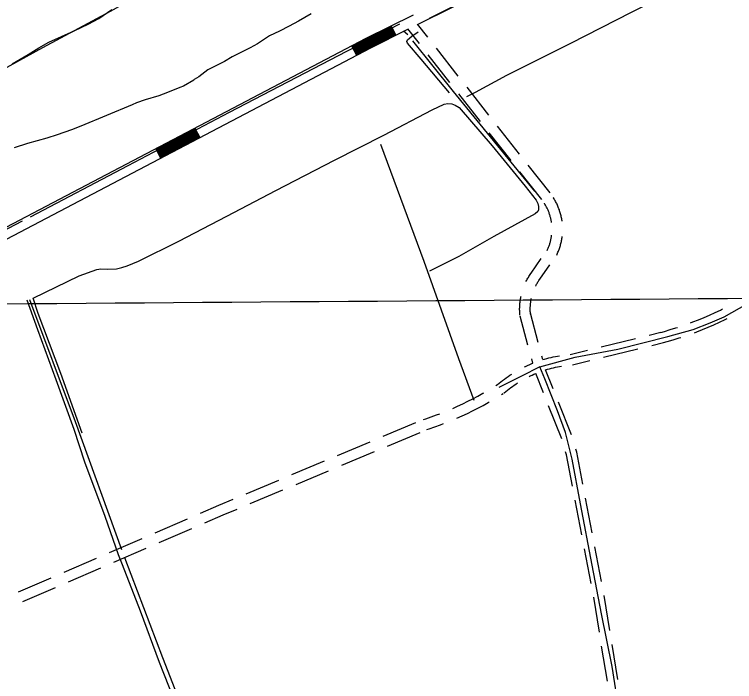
# Model space of a CAD drawing. Extents: x 3540316 to 3578335, y 553172 to 578787.
# Drawn here: x 3556090 to 3558126, y 569714 to 571599 of the extents above; entities that cross this region are included whole.
import ezdxf

# ---------------------------------------------------------------- set-up
doc = ezdxf.new("R2010")
doc.units = 0
for name, color, linetype in [('V-DTCH-CNTR', 7, 'Continuous'), ('V-GRID-MAJR', 7, 'Continuous'), ('V-ROAD-CNTR', 7, 'Continuous'), ('V-SITE-VEGE', 7, 'Continuous'), ('V-TOPO-SHOR', 7, 'Continuous')]:
    doc.layers.add(name, color=color, linetype=linetype)

msp = doc.modelspace()

# ---------------------------------------------------------------- linework, layer by layer
at = {"layer": 'V-DTCH-CNTR'}
for points in [[(3559256.1410000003, 572333.684), (3559109.42, 572255.979), (3558928.054, 572161.242), (3558741.958, 572066.4400000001), (3558569.328, 571981.282), (3558373.865, 571879.849), (3558197.161, 571789.905), (3558012.239, 571695.709), (3557833.781, 571604.561), (3557662.365, 571517.056), (3557481.531, 571426.465), (3557392.3340000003, 571378.525), (3557367.77, 571366.442)], [(3557029.318, 571990.312), (3556923.807, 571925.001), (3556732.0300000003, 571813.568), (3556550.131, 571714.686), (3556369.876, 571612.327), (3556361.252, 571607.428), (3556169.953, 571504.279), (3556002.721, 571413.284), (3555803.262, 571301.7440000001), (3555662.223, 571220.483), (3555507.707, 571127.979), (3555351.093, 571038.905), (3555185.61, 570949.709), (3555033.102, 570863.058), (3554842.523, 570750.457), (3554684.11, 570663.132), (3554530.443, 570574.691), (3554281.7090000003, 570435.274), (3554128.008, 570349.196), (3553980.12, 570270.2930000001)], [(3557320.005, 571377.282), (3557240.057, 571472.541), (3557201.592, 571518.121), (3557199.169, 571522.225), (3557200.877, 571526.979), (3557213.15, 571537.198), (3557231.4080000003, 571549.636)], [(3556282.171, 570416.4180000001), (3556221.312, 570584.655), (3556158.076, 570754.0430000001), (3556143.2830000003, 570797.585), (3556273.061, 570860.867), (3556323.657, 570878.713), (3556334.2800000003, 570880.042), (3556353.2120000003, 570879.12), (3556379.203, 570880.6630000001), (3556393.938, 570883.823), (3556409.241, 570888.764), (3556440.987, 570901.62), (3556554.886, 570958.767), (3556690.4760000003, 571029.2220000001), (3556829.589, 571101.5), (3556995.11, 571187.742), (3557134.253, 571257.656), (3557271.009, 571329.31), (3557304.487, 571345.145), (3557315.686, 571347.664), (3557326.341, 571346.63), (3557336.446, 571342.632), (3557347.186, 571335.685), (3557440.898, 571228.202), (3557534.111, 571114.21), (3557564.821, 571073.844), (3557569.681, 571064.452), (3557571.569, 571056.203), (3557571.1, 571047.329), (3557569.4, 571041.984), (3557562.398, 571035.383), (3557445.041, 570971.684), (3557346.502, 570915.339), (3557263.716, 570873.99)], [(3557575.757, 570603.587), (3557675.296, 570630.387), (3557796.173, 570653.343), (3557936.975, 570688.99), (3558008.823, 570708.903), (3558057.039, 570727.8960000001), (3558095.828, 570744.397), (3558161.5300000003, 570781.3690000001), (3558223.046, 570821.832), (3558284.011, 570859.329), (3558345.631, 570892.107), (3558413.473, 570919.648), (3558432.329, 570927.64), (3558521.6180000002, 570965.485), (3558603.378, 570995.586), (3558746.9280000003, 571046.051), (3558876.327, 571093.956), (3558962.583, 571132.395), (3559065.235, 571182.175), (3559228.5870000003, 571254.197)], [(3556792.2600000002, 569007.797), (3556767.602, 569080.763), (3556708.065, 569238.969), (3556656.631, 569367.137), (3556600.223, 569512.971), (3556540.759, 569665.859), (3556500.915, 569768.1730000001), (3556446.887, 569912.858), (3556395.994, 570044.581), (3556385.077, 570071.995), (3556346.916, 570180.836), (3556289.22, 570334.338), (3556259.563, 570426.746), (3556208.555, 570566.743), (3556156.9420000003, 570707.914), (3556126.816, 570791.446)], [(3557575.757, 570603.587), (3557523.502, 570577.442), (3557459.656, 570545.151)], [(3557822.3340000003, 569527.309), (3557812.938, 569570.514), (3557799.683, 569631.223), (3557779.617, 569756.868), (3557749.176, 569906.017), (3557723.633, 570042.822), (3557690.484, 570216.762), (3557666.8710000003, 570342.36), (3557647.49, 570418.355), (3557625.362, 570479.533), (3557589.235, 570569.485), (3557575.757, 570603.587)]]:
    msp.add_lwpolyline(points, dxfattribs=at)
at = {"layer": 'V-GRID-MAJR'}
msp.add_spline([(3544431.278, 570695.107), (3549703.1410000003, 570733.831), (3554974.9990000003, 570773.3200000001), (3560246.85, 570813.577), (3565518.696, 570854.601), (3570790.536, 570896.3910000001), (3576062.369, 570938.948), (3576062.37, 570938.948)], degree=3, dxfattribs=at)
at = {"layer": 'V-ROAD-CNTR'}
for p, q in [((3557155.065651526, 571566.9248397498), (3557168.401624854, 571540.0518934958)), ((3557043.2678751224, 571510.2729530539), (3557057.20884724, 571483.7100061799)), ((3556600.540760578, 571277.913417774), (3556614.482732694, 571251.349470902)), ((3556489.8589819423, 571219.8235339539), (3556503.8009540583, 571193.259587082))]:
    msp.add_line(p, q, dxfattribs=at)
for points in [[(3557229.860501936, 571570.5498324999), (3558323.227315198, 572113.125747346), (3558546.766868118, 572204.7955640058), (3558760.7514401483, 572299.900373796), (3558963.2670351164, 572395.201183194), (3559106.1617493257, 572478.5570164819), (3559211.7715381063, 572537.9618976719)], [(3553678.543604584, 569744.3374849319), (3557084.254793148, 571531.7849100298), (3557217.994525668, 571598.1527772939)], [(3557044.659872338, 571507.61495837), (3557085.6187904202, 571529.1129153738), (3557156.397648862, 571564.2358451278)], [(3557046.0538695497, 571504.958963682), (3557086.982787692, 571526.440920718), (3557157.7306461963, 571561.548850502)], [(3557228.659504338, 571571.60983038), (3557257.452446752, 571534.955903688)], [(3553692.4855767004, 569717.7735380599), (3557097.8947658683, 571505.0629634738), (3557202.345556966, 571556.895859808)], [(3557047.4488667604, 571502.3029689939), (3557088.346784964, 571523.767926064), (3557159.064643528, 571558.8618558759)], [(3557048.8428639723, 571499.645974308), (3557089.710782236, 571521.095931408), (3557160.397640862, 571556.1738612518)], [(3557050.2368611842, 571496.98997962), (3557091.074779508, 571518.4239367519), (3557161.731638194, 571553.4868666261)], [(3557051.630858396, 571494.3339849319), (3557092.4387767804, 571515.751942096), (3557163.065635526, 571550.799872)], [(3557053.024855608, 571491.6769902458), (3557093.802774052, 571513.07994744), (3557164.3986328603, 571548.1118773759)], [(3557054.419852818, 571489.020995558), (3557095.1667713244, 571510.406952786), (3557165.732630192, 571545.42488275)], [(3557055.81385003, 571486.36500087), (3557096.530768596, 571507.7349581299), (3557167.0656275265, 571542.737888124)], [(3557200.8795598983, 571558.4078567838), (3557233.860493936, 571516.423940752)], [(3557282.161397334, 571503.500966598), (3557343.935273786, 571424.8621238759)], [(3557258.569444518, 571484.9690036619), (3557320.34332097, 571406.33016094)], [(3557368.644224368, 571393.407186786), (3557430.41810082, 571314.7693440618)], [(3557345.0522715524, 571374.87522385), (3557406.8261480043, 571296.2373811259)], [(3557455.1270514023, 571283.3144069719), (3557516.9009278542, 571204.67556425)], [(3556491.2509791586, 571217.1655392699), (3556601.9327577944, 571275.25542309)], [(3556492.645976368, 571214.5095445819), (3556603.327755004, 571272.5994284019)], [(3556494.0399735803, 571211.8535498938), (3556604.7217522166, 571269.943433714)], [(3556495.4339707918, 571209.196555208), (3556606.115749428, 571267.286439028)], [(3556496.827968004, 571206.5405605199), (3556607.5097466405, 571264.6304443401)], [(3556498.221965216, 571203.8845658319), (3556608.9037438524, 571261.974449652)], [(3556499.615962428, 571201.227571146), (3556610.2977410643, 571259.3174549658)], [(3556501.00995964, 571198.5715764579), (3556611.6917382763, 571256.6614602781)], [(3557431.535098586, 571264.782444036), (3557493.308975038, 571186.1436013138)], [(3556502.40495685, 571195.91558177), (3556613.086735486, 571254.00546559)], [(3557518.01792562, 571154.6886642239), (3557579.7908020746, 571076.049821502)], [(3557541.609878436, 571173.2206271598), (3557603.3827548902, 571094.5817844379)], [(3557637.989685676, 571015.3959428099), (3557637.9686857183, 571015.5509424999), (3557637.5376865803, 571018.4739366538), (3557637.028687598, 571021.393930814), (3557636.493688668, 571024.203925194), (3557635.9166898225, 571027.0389195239), (3557635.273691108, 571029.9119137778), (3557634.575692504, 571032.7379081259), (3557633.844693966, 571035.5609024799), (3557633.05269555, 571038.337896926), (3557632.236697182, 571041.107891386), (3557631.331698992, 571043.9308857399), (3557630.406700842, 571046.6598802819), (3557629.4377027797, 571049.3748748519), (3557628.3967048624, 571052.149869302), (3557627.3167070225, 571054.827863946), (3557626.214709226, 571057.4978586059), (3557625.035711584, 571060.1658532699), (3557623.829713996, 571062.8138479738), (3557622.5517165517, 571065.46584267), (3557621.244719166, 571068.0478375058), (3557619.9217218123, 571070.581832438), (3557618.5087246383, 571073.1868272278), (3557617.0517275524, 571075.71582217), (3557615.590730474, 571078.1878172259), (3557614.061733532, 571080.676812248), (3557613.3597349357, 571081.7718100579)], [(3557608.245745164, 571011.4819506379), (3557608.256745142, 571011.402950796), (3557607.915745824, 571013.709946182), (3557607.514746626, 571016.0159415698), (3557607.059747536, 571018.40593679), (3557606.578748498, 571020.7669320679), (3557606.069749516, 571023.037927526), (3557605.4917506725, 571025.379922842), (3557604.8947518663, 571027.682918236), (3557604.2367531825, 571029.9899136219), (3557603.560754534, 571032.2899090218), (3557602.8397559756, 571034.534904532), (3557602.070757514, 571036.8058999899), (3557601.265759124, 571039.0628954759), (3557600.4367607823, 571041.269891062), (3557599.5407625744, 571043.4938866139), (3557598.624764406, 571045.709882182), (3557597.663766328, 571047.887877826), (3557596.6637683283, 571050.0818734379), (3557595.653770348, 571052.177869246), (3557594.564772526, 571054.3278649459), (3557593.43777478, 571056.4858606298), (3557592.320777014, 571058.5448565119), (3557591.1397793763, 571060.5958524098), (3557589.894781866, 571062.701848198), (3557588.6517843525, 571064.724844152), (3557588.1057854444, 571065.5758424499)], [(3557595.971769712, 570932.260109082), (3557597.040767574, 570934.5031045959), (3557597.9987656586, 570936.6351003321), (3557598.9547637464, 570938.8680958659), (3557599.876761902, 570941.088091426), (3557600.723760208, 570943.27108706), (3557601.5607585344, 570945.543082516), (3557602.3657569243, 570947.8060779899), (3557603.098755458, 570950.02607355), (3557603.8037540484, 570952.305068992), (3557604.478752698, 570954.608064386), (3557605.110751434, 570956.932059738), (3557605.713750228, 570959.2520550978), (3557606.2537491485, 570961.533050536), (3557606.751748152, 570963.8450459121), (3557607.225747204, 570966.232041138), (3557607.660746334, 570968.5760364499), (3557608.0447455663, 570970.9330317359), (3557608.391744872, 570973.273027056), (3557608.6627443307, 570975.430022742)], [(3557623.049715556, 570919.3481349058), (3557624.2667131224, 570921.8991298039), (3557625.47271071, 570924.5851244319), (3557626.5967084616, 570927.2101191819), (3557627.7147062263, 570929.902113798), (3557628.7857040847, 570932.6571082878), (3557629.7707021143, 570935.335102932), (3557630.7457001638, 570938.07609745), (3557631.67269831, 570940.88609183), (3557632.5296965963, 570943.649086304), (3557633.350694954, 570946.454080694), (3557634.1046934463, 570949.2240751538), (3557634.831691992, 570952.0260695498), (3557635.5156906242, 570954.9170637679), (3557636.129689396, 570957.7630580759), (3557636.6876882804, 570960.574052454), (3557637.216687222, 570963.4260467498), (3557637.6886862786, 570966.3190409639), (3557638.115685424, 570969.2010351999), (3557638.4286847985, 570971.6860302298)], [(3557550.57286051, 570868.3182369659), (3557579.4068028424, 570909.167155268)], [(3557575.08281149, 570851.0182715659), (3557603.9167538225, 570891.867189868)], [(3557536.56288853, 570844.7032841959), (3557536.903887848, 570845.4052827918), (3557538.3238850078, 570848.180277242), (3557539.76288213, 570850.8782718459), (3557541.2528791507, 570853.5962664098), (3557542.8358759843, 570856.3182609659), (3557544.409872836, 570858.92625575), (3557546.031869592, 570861.540250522), (3557547.7298661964, 570864.1612452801), (3557549.4568627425, 570866.7062401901), (3557550.49286067, 570868.203237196)], [(3557563.5468345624, 570831.595310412), (3557563.7518341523, 570832.0173095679), (3557564.911831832, 570834.284305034), (3557566.1508293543, 570836.6043003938), (3557567.378826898, 570838.8442959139), (3557568.64782436, 570841.0282915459), (3557569.9978216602, 570843.2662870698), (3557571.3678189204, 570845.4722826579), (3557572.733816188, 570847.58127844), (3557574.2048132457, 570849.7482741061), (3557575.16281133, 570851.1332713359)], [(3557519.10792344, 570749.3994748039), (3557518.836923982, 570752.3964688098), (3557518.624924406, 570755.514462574), (3557518.4729247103, 570758.5514564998), (3557518.351924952, 570761.6514503), (3557518.3019250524, 570764.792444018), (3557518.3079250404, 570767.824437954), (3557518.345924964, 570770.920431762), (3557518.459924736, 570774.06142548), (3557518.624924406, 570777.134419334), (3557518.8429239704, 570780.2364131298), (3557519.113923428, 570783.274407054), (3557519.4219228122, 570786.3384009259), (3557519.806922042, 570789.4703946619), (3557520.2449211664, 570792.533388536), (3557520.7269202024, 570795.5483825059), (3557521.251919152, 570798.587376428), (3557521.8499179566, 570801.6463703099), (3557522.2519171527, 570803.557366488)], [(3557548.985863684, 570752.1034693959), (3557548.7448641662, 570754.7624640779), (3557548.574864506, 570757.2824590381), (3557548.44286477, 570759.89145382), (3557548.3418649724, 570762.475448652), (3557548.3018650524, 570764.998443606), (3557548.30786504, 570767.608438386), (3557548.339864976, 570770.1944332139), (3557548.4298647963, 570772.7134281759), (3557548.5688645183, 570775.2784230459), (3557548.748864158, 570777.8544178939), (3557548.9798636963, 570780.4404127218), (3557549.23786318, 570783.0064075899), (3557549.546862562, 570785.518402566), (3557549.906861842, 570788.0413975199), (3557550.3208610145, 570790.624392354), (3557550.75786014, 570793.1553872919), (3557551.2518591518, 570795.680382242), (3557551.609858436, 570797.383378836)], [(3557570.785820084, 570672.659628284), (3557548.52286461, 570754.680464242)], [(3558001.4469587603, 570728.002517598), (3558007.8289459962, 570730.3985128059), (3558023.633914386, 570736.53650053), (3558039.4178828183, 570743.012487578), (3558054.9708517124, 570749.6864742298), (3558070.402820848, 570756.6394603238), (3558085.7617901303, 570763.995445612), (3558091.8747779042, 570767.004439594)], [(3557541.833877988, 570664.8016439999), (3557519.570922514, 570746.8224799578)], [(3558011.9929376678, 570699.9165737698), (3558018.5329245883, 570702.372568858), (3558034.757892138, 570708.674556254), (3558051.0278595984, 570715.3485429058), (3558067.0488275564, 570722.2245291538), (3558083.0447955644, 570729.43151474), (3558098.8657639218, 570737.0074995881), (3558105.124751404, 570740.0884934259)], [(3557917.100127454, 570700.8695718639), (3557927.331106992, 570703.683566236), (3557943.59207447, 570708.5035565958), (3557959.8540419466, 570713.54654651), (3557964.2860330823, 570715.002543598)], [(3557884.459192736, 570692.9335877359), (3557917.530126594, 570700.98157164)], [(3557925.054111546, 570671.9436297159), (3557935.573090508, 570674.835623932), (3557952.2980570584, 570679.7936140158), (3557968.980023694, 570684.9666036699), (3557973.65201435, 570686.5026005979)], [(3557748.4284647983, 570659.83165394), (3557845.593270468, 570683.475606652)], [(3557891.553178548, 570663.7836460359), (3557924.624112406, 570671.8316299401)], [(3557660.9806396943, 570638.5516964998), (3557709.5625425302, 570650.3736728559)], [(3557755.52245061, 570630.68171224), (3557852.68725628, 570654.3256649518)], [(3557555.6528503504, 570613.890745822), (3557552.311857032, 570626.1987212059)], [(3557584.016793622, 570623.91672577), (3557581.263799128, 570634.0567054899)], [(3557584.016793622, 570623.91672577), (3557588.513784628, 570625.2817230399), (3557594.621772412, 570626.98671963), (3557600.710760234, 570628.6117163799), (3557606.9117478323, 570630.1427133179), (3557613.0807354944, 570631.560710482), (3557619.3467229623, 570632.8837078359), (3557625.60771044, 570634.0537054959), (3557631.290699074, 570635.0507035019)], [(3557532.350896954, 570603.602766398), (3557535.063891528, 570604.9197637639), (3557540.8588799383, 570607.59175842), (3557546.6278684, 570610.1397533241), (3557552.5118566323, 570612.6367483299), (3557555.6528503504, 570613.890745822)], [(3557591.7707781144, 570594.9197837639), (3557596.901767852, 570596.4757806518), (3557602.523756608, 570598.044777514), (3557608.174745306, 570599.5537744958), (3557613.86773392, 570600.9587716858), (3557619.540722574, 570602.262769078), (3557625.20271125, 570603.4577666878), (3557630.9576997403, 570604.5337645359), (3557636.476688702, 570605.5027625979)], [(3557668.0746255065, 570609.4017547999), (3557716.6565283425, 570621.2237311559)], [(3557545.4528707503, 570576.6148203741), (3557547.8978658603, 570577.8018179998), (3557553.200855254, 570580.247813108), (3557558.545844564, 570582.607808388), (3557563.5378345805, 570584.7248041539)], [(3557585.2787910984, 570530.1479133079), (3557563.5378345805, 570584.7248041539)], [(3557613.1487353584, 570541.249891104), (3557591.7707781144, 570594.9197837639)], [(3557454.081053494, 570552.38686883), (3557455.2110512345, 570553.3488669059), (3557460.066041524, 570557.4288587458), (3557465.0350315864, 570561.3948508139), (3557470.0320215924, 570565.2908430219), (3557475.1310113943, 570569.125835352), (3557480.312001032, 570572.8568278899), (3557485.5069906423, 570576.46182068), (3557490.750980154, 570579.9788136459), (3557495.7639701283, 570583.248807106)], [(3557450.7420601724, 570550.4658726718), (3557455.8100500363, 570553.6568662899)], [(3557473.52301461, 570529.5409145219), (3557474.581012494, 570530.4409127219), (3557479.076003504, 570534.21690517), (3557483.616994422, 570537.8408979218), (3557488.2739851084, 570541.472890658), (3557492.914975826, 570544.9638836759), (3557497.6299663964, 570548.3588768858), (3557502.4149568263, 570551.6778702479), (3557507.30294705, 570554.9568636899), (3557512.1539373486, 570558.120857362)], [(3557329.010303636, 570486.0930014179), (3557342.9862756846, 570492.2939890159), (3557357.4992466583, 570499.0469755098), (3557371.9412177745, 570506.1819612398), (3557386.244189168, 570513.4419467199), (3557400.392160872, 570520.9409317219), (3557414.4651327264, 570528.8239159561), (3557416.9361277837, 570530.2439131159)], [(3557466.726028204, 570525.0799234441), (3557471.7940180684, 570528.2709170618)], [(3557341.1782792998, 570458.671056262), (3557355.39825086, 570464.9820436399), (3557370.4732207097, 570471.995029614), (3557385.375190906, 570479.3580148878), (3557400.05816154, 570486.809999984), (3557414.7501321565, 570494.5969844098), (3557429.2731031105, 570502.7319681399), (3557431.8880978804, 570504.235965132)], [(3557664.9556317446, 570411.1891512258), (3557627.9507057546, 570504.0899654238)], [(3557637.0856874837, 570400.08717343), (3557600.080761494, 570492.987987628)], [(3557246.2944690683, 570454.6470643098), (3557253.396454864, 570456.9960596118), (3557268.5694245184, 570462.1870492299), (3557283.6663943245, 570467.6810382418), (3557292.647376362, 570471.179031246)], [(3557132.959695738, 570407.243159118), (3557225.2005112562, 570445.8640818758)], [(3557255.714450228, 570426.165121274), (3557262.962435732, 570428.5621164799), (3557278.5554045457, 570433.8971058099), (3557294.240373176, 570439.605094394), (3557303.5333545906, 570443.2230871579)], [(3557144.5456725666, 570379.5712144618), (3557236.786488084, 570418.19213722)], [(3557003.821954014, 570353.174267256), (3557096.062769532, 570391.795190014)], [(3557015.4079308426, 570325.5023225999), (3557107.64874636, 570364.123245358)], [(3557667.4126268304, 570266.5354405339), (3557650.398660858, 570355.2482631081), (3557648.163665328, 570363.490246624)], [(3557696.876567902, 570272.185429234), (3557679.648602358, 570362.0082495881), (3557677.11760742, 570371.3422309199)], [(3556874.6842122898, 570299.1053753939), (3556966.925027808, 570337.726298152)], [(3556886.2701891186, 570271.4334307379), (3556978.511004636, 570310.0543534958)], [(3556745.547470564, 570245.0364835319), (3556837.7882860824, 570283.6574062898)], [(3556757.133447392, 570217.3645388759), (3556849.37426291, 570255.9854616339)], [(3556616.5067286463, 570190.3015930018), (3556668.52462461, 570212.788548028), (3556708.6515443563, 570229.5885144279)], [(3557693.783574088, 570129.0417155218), (3557674.9476117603, 570227.2515191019)], [(3557723.24751516, 570134.691704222), (3557704.411552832, 570232.9015078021)], [(3556628.4107048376, 570162.763648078), (3556680.270601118, 570185.18260324), (3556720.237521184, 570201.9165697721)], [(3556488.0009856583, 570134.745704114), (3556579.7908020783, 570174.42762475)], [(3556499.90496185, 570107.209759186), (3556591.6947782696, 570146.891679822)], [(3556359.49524267, 570079.1928152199), (3556451.2850590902, 570118.873735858)], [(3556371.399218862, 570051.654870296), (3556463.189035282, 570091.3357909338)], [(3557720.154521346, 569991.54799051), (3557701.3185590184, 570089.7577940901)], [(3557749.618462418, 569997.19797921), (3557730.78250009, 570095.4077827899)], [(3556230.9894996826, 570023.6389263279), (3556322.779316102, 570063.3198469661)], [(3556242.893475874, 569996.1009814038), (3556334.683292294, 570035.7819020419)], [(3556102.483756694, 569968.0830374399), (3556194.2735731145, 570007.7649580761)], [(3556114.3877328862, 569940.5470925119), (3556206.177549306, 569980.2290131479)], [(3557773.1684153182, 569858.7752560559), (3557757.106447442, 569957.477058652)], [(3557743.558474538, 569853.9572656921), (3557727.4965066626, 569952.6590682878)], [(3557766.0464295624, 569715.774542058), (3557749.9834616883, 569814.4763446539)], [(3557795.6563703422, 569720.5925324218), (3557779.5934024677, 569819.2943350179)]]:
    msp.add_lwpolyline(points, dxfattribs=at)
at = {"layer": 'V-SITE-VEGE'}
for points in [[(3556084.42, 571459.376), (3556129.363, 571486.227), (3556159.1350000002, 571504.672), (3556187.8540000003, 571520.37), (3556258.926, 571553.052), (3556301.2460000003, 571572.221), (3556328.883, 571587.356), (3556365.651, 571612.997)], [(3556929.386, 571600.252), (3556893.093, 571579.53), (3556866.535, 571565.501), (3556839.421, 571552.011), (3556811.7630000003, 571538.513), (3556777.684, 571515.639), (3556756.541, 571504.963), (3556726.183, 571489.242), (3556705.576, 571479.121), (3556684.461, 571466.259), (3556655.72, 571452.2000000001), (3556637.288, 571442.654), (3556611.36, 571422.629), (3556598.904, 571415.352), (3556597.288, 571413.691), (3556568.0470000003, 571396.3470000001), (3556557.727, 571392.378), (3556522.981, 571378.232), (3556499.08, 571369.156), (3556460.474, 571357.687), (3556435.474, 571349.14), (3556422.987, 571344.047), (3556278.0500000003, 571283.015), (3556251.985, 571272.814), (3556211.23, 571258.584), (3556182.419, 571249.438), (3556127.477, 571234.459), (3556089.421, 571222.451)]]:
    msp.add_lwpolyline(points, dxfattribs=at)
at = {"layer": 'V-TOPO-SHOR'}
msp.add_line((3557202.571, 571541.431), (3557190.182, 571551.694), dxfattribs=at)
for points in [[(3557263.363, 571588.404), (3557430.472, 571672.8150000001), (3557709.348, 571809.1190000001), (3557748.1410000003, 571824.625), (3557768.933, 571829.902), (3557817.407, 571834.201), (3557857.2260000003, 571841.103), (3557884.29, 571851.91), (3557951.844, 571886.863), (3558147.774, 571986.187), (3558444.615, 572135.443), (3558721.1240000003, 572278.973), (3558970.22, 572403.979), (3559211.14, 572529.782)], [(3556135.833, 571027.14), (3556411.8680000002, 571172.023), (3556698.261, 571322.496), (3557029.705, 571494.907), (3557179.221, 571572.27)], [(3557561.11, 571100.077), (3557330.8880000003, 571380.827), (3557216.8740000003, 571523.941)], [(3557125.205, 571232.384), (3557247.71, 570902.06), (3557345.859, 570627.1900000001), (3557388.773, 570508.946)], [(3554097.321, 569956.144), (3554524.694, 570177.963), (3554820.5130000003, 570335.368), (3555145.176, 570506.3250000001), (3555588.7120000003, 570740.162), (3555993.521, 570953.506), (3556113.3030000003, 571016.3960000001)], [(3556132.884, 570793.2660000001), (3556261.924, 570449.427), (3556393.025, 570087.929)], [(3556401.966, 570064.4670000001), (3556509.294, 569782.013), (3556624.989, 569484.709), (3556801.363, 569030.852)]]:
    msp.add_lwpolyline(points, dxfattribs=at)

doc.saveas('drawing.dxf')
